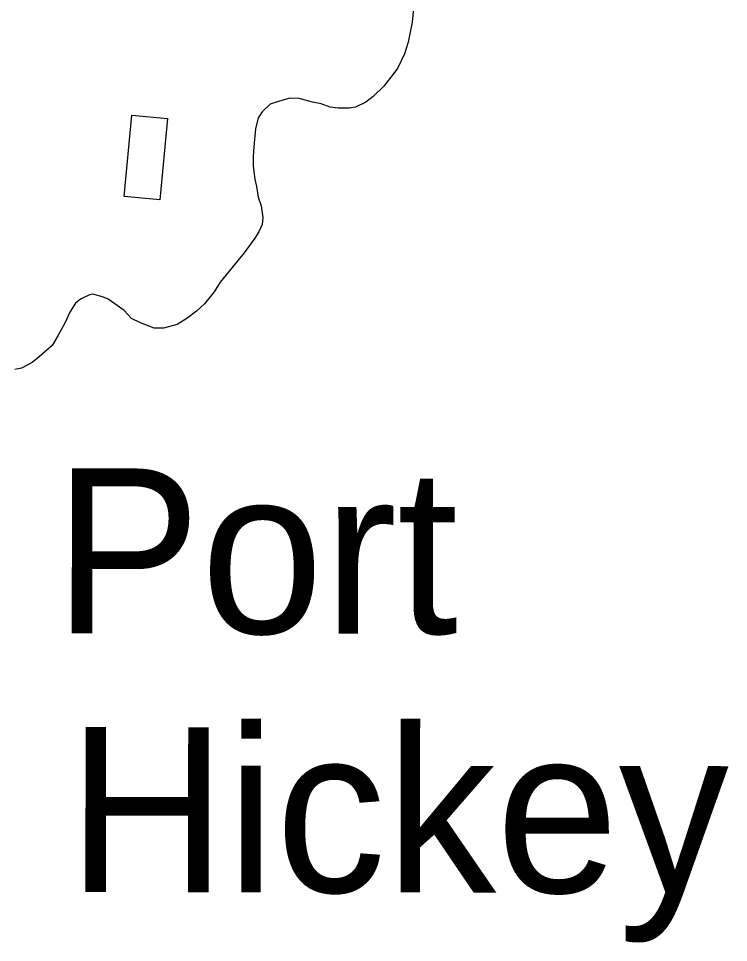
# Model space of a CAD drawing. Extents: x 3263578 to 3301413, y 764927 to 798602.
# Drawn here: x 3294568 to 3295192, y 786106 to 786918 of the extents above; entities that cross this region are included whole.
import ezdxf

# ---------------------------------------------------------------- set-up
doc = ezdxf.new("R2010")
doc.units = 0
for name, color, linetype in [('V-BLDG-OTLN', 7, 'Continuous'), ('V-SITE-VEGE', 7, 'Continuous'), ('V-TOPO-GNAM-IDEN', 7, 'Continuous')]:
    doc.layers.add(name, color=color, linetype=linetype)

msp = doc.modelspace()

# ---------------------------------------------------------------- linework, layer by layer
at = {"layer": 'V-BLDG-OTLN'}
msp.add_lwpolyline([(3294660.62, 786761.98), (3294667.2, 786833.37), (3294698.49, 786830.49), (3294691.91, 786759.1)], close=True, dxfattribs=at)
at = {"layer": 'V-SITE-VEGE'}
for p, q in [((3294914.86, 786927.13), (3294913.87, 786915.18)), ((3294913.87, 786915.18), (3294910.38, 786897.75)), ((3294910.38, 786897.75), (3294906.89, 786887.3)), ((3294906.89, 786887.3), (3294900.91, 786874.35)), ((3294900.91, 786874.35), (3294894.93, 786866.88)), ((3294894.93, 786866.88), (3294888.96, 786858.92)), ((3294888.96, 786858.92), (3294879.49, 786849.96)), ((3294806.3, 786848.48), (3294796.34, 786845.49)), ((3294814.26, 786847.98), (3294806.3, 786848.48)), ((3294826.21, 786844.99), (3294814.26, 786847.98)), ((3294879.49, 786849.96), (3294873.02, 786844.98)), ((3294788.87, 786843.01), (3294781.9, 786836.53)), ((3294796.34, 786845.49), (3294788.87, 786843.01)), ((3294833.68, 786843.5), (3294826.21, 786844.99)), ((3294841.65, 786840.51), (3294833.68, 786843.5)), ((3294848.62, 786839.51), (3294841.65, 786840.51)), ((3294864.06, 786840.5), (3294858.58, 786839.51)), ((3294873.02, 786844.98), (3294864.06, 786840.5)), ((3294781.9, 786836.53), (3294778.41, 786831.06)), ((3294858.58, 786839.51), (3294848.62, 786839.51)), ((3294778.41, 786831.06), (3294775.92, 786821.6)), ((3294775.92, 786821.6), (3294774.42, 786805.67)), ((3294774.42, 786805.67), (3294773.92, 786797.2)), ((3294773.92, 786797.2), (3294773.92, 786788.74)), ((3294773.92, 786788.74), (3294775.41, 786777.28)), ((3294775.41, 786777.28), (3294776.9, 786770.81)), ((3294776.9, 786770.81), (3294778.39, 786761.35)), ((3294778.39, 786761.35), (3294780.88, 786753.88)), ((3294780.88, 786753.88), (3294782.37, 786743.42)), ((3294782.37, 786743.42), (3294781.87, 786737.45)), ((3294781.87, 786737.45), (3294778.88, 786730.97)), ((3294778.88, 786730.97), (3294775.4, 786725.5)), ((3294775.4, 786725.5), (3294765.93, 786712.56)), ((3294765.93, 786712.56), (3294745.01, 786686.66)), ((3294745.01, 786686.66), (3294739.54, 786678.2)), ((3294739.54, 786678.2), (3294731.07, 786667.75)), ((3294622.02, 786671.76), (3294617.54, 786668.27)), ((3294629.49, 786675.24), (3294622.02, 786671.76)), ((3294632.98, 786676.23), (3294629.49, 786675.24)), ((3294641.44, 786673.74), (3294632.98, 786676.23)), ((3294646.42, 786671.75), (3294641.44, 786673.74)), ((3294654.39, 786666.27), (3294646.42, 786671.75)), ((3294617.54, 786668.27), (3294612.56, 786660.3)), ((3294660.36, 786661.79), (3294654.39, 786666.27)), ((3294666.83, 786654.82), (3294660.36, 786661.79)), ((3294724.1, 786661.28), (3294715.63, 786654.81)), ((3294731.07, 786667.75), (3294724.1, 786661.28)), ((3294612.56, 786660.3), (3294608.57, 786651.34)), ((3294674.8, 786650.83), (3294666.83, 786654.82)), ((3294715.63, 786654.81), (3294707.16, 786649.33)), ((3294608.57, 786651.34), (3294602.1, 786639.39)), ((3294686.75, 786646.35), (3294674.8, 786650.83)), ((3294695.21, 786646.34), (3294686.75, 786646.35)), ((3294707.16, 786649.33), (3294695.21, 786646.34)), ((3294602.1, 786639.39), (3294597.12, 786630.93)), ((3294597.12, 786630.93), (3294585.66, 786620.97)), ((3294585.66, 786620.97), (3294579.68, 786616)), ((3294579.68, 786616), (3294570.22, 786611.02)), ((3294570.22, 786611.02), (3294564.25, 786610.03))]:
    msp.add_line(p, q, dxfattribs=at)

# ---------------------------------------------------------------- texts
at = {"layer": 'V-TOPO-GNAM-IDEN'}
for s, p in [('Port', (3294598.47, 786378.05)), ('Hickey', (3294610.47, 786150.62))]:
    msp.add_text(s, height=145, rotation=359.92923, dxfattribs=at).set_placement(p)

doc.saveas('drawing.dxf')
